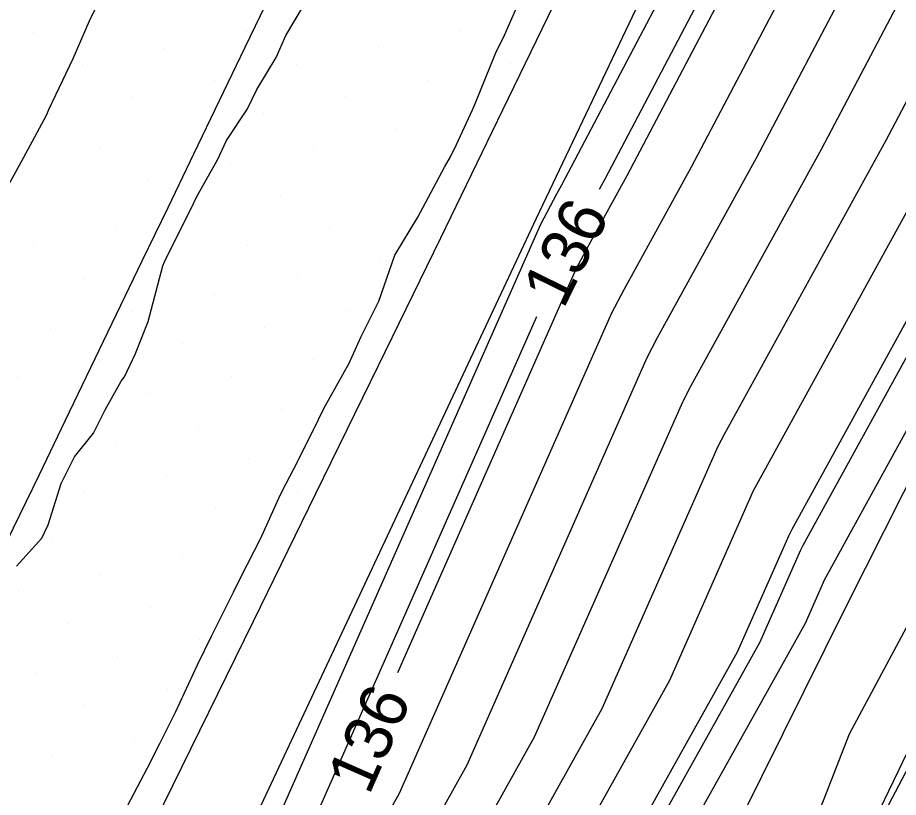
# Model space of a CAD drawing. Extents: x 2354170 to 2357230, y 866100 to 868290.
# Drawn here: x 2355539.77 to 2355576.91, y 866665.36 to 866698.25 of the extents above; entities that cross this region are included whole.
import ezdxf

# ---------------------------------------------------------------- set-up
doc = ezdxf.new("R2010")
doc.units = 0
for name, color, linetype in [('Default', 7, 'Continuous'), ('DTM Contours Major', 7, 'Continuous'), ('DTM Contours Minor', 7, 'Continuous'), ('DTM Contours Minor Text', 7, 'Continuous'), ('Exist DTM Breakline', 7, 'Continuous'), ('Exist DTM Scan Elevation Point', 7, 'Continuous'), ('Exist Roads EOP', 7, 'Continuous'), ('PH Exist DTM Breakline', 7, 'Continuous')]:
    doc.layers.add(name, color=color, linetype=linetype)

msp = doc.modelspace()

# ---------------------------------------------------------------- linework, layer by layer
at = {"layer": 'Default'}
for points in [[(2355555.046, 866648.279), (2355558.111, 866653.769), (2355558.367, 866654.345), (2355567.274, 866670.301), (2355570.808, 866678.298), (2355571.012, 866678.687), (2355579.134, 866693.459), (2355582.72, 866700.272), (2355591.475, 866718.35), (2355594.116, 866725.181), (2355599.899, 866740.174), (2355602.855, 866745.092), (2355612.778, 866765.103), (2355615.379, 866770.784), (2355624.381, 866790.175), (2355626.211, 866794.44), (2355636.352, 866813.755)], [(2355552.563, 866647.71), (2355556.564, 866654.877), (2355556.899, 866655.629), (2355564.423, 866669.109), (2355569.312, 866680.171), (2355569.595, 866680.71), (2355576.398, 866693.083), (2355581.593, 866702.952), (2355589.042, 866718.333), (2355592.868, 866728.229), (2355597.661, 866740.657), (2355601.84, 866747.609), (2355610.282, 866764.633), (2355614.221, 866773.237), (2355621.85, 866789.672), (2355624.784, 866796.508), (2355633.296, 866812.721)], [(2355547.597, 866646.572), (2355553.471, 866657.092), (2355553.963, 866658.197), (2355558.723, 866666.725), (2355566.321, 866683.917), (2355566.76, 866684.754), (2355570.926, 866692.33), (2355579.339, 866708.313), (2355584.175, 866718.298), (2355590.37, 866734.325), (2355593.186, 866741.624), (2355599.809, 866752.642), (2355605.29, 866763.694), (2355611.906, 866778.143), (2355616.79, 866788.665), (2355621.931, 866800.644), (2355627.186, 866810.653)], [(2355545.114, 866646.003), (2355551.924, 866658.2), (2355552.494, 866659.481), (2355555.873, 866665.533), (2355564.825, 866685.791), (2355565.343, 866686.777), (2355568.19, 866691.954), (2355578.212, 866710.994), (2355581.741, 866718.281), (2355589.122, 866737.373), (2355590.948, 866742.107), (2355598.794, 866755.159), (2355602.794, 866763.225), (2355610.748, 866780.596), (2355614.26, 866788.161), (2355620.504, 866802.712), (2355624.13, 866809.618)], [(2355599.177, 866760.495), (2355597.779, 866757.675), (2355588.71, 866742.591), (2355587.873, 866740.42), (2355579.308, 866718.264), (2355577.085, 866713.674), (2355565.454, 866691.578), (2355563.926, 866688.799), (2355563.33, 866687.664), (2355555.792, 866670.608)], [(2355550.172, 866663.148), (2355561.834, 866689.537), (2355562.509, 866690.821), (2355562.718, 866691.202), (2355575.958, 866716.355), (2355576.874, 866718.246), (2355584.722, 866738.546)], [(2355557.528, 866648.848), (2355559.657, 866652.661), (2355559.836, 866653.061), (2355570.124, 866671.493), (2355572.303, 866676.425), (2355572.429, 866676.665), (2355581.87, 866693.835), (2355583.847, 866697.591), (2355593.909, 866718.367), (2355595.365, 866722.134), (2355601.648, 866738.426)], [(2355550.08, 866647.141), (2355555.018, 866655.984), (2355555.431, 866656.913), (2355561.573, 866667.917), (2355567.816, 866682.044), (2355568.178, 866682.732), (2355573.662, 866692.706), (2355580.466, 866705.633), (2355586.608, 866718.316), (2355591.619, 866731.277), (2355593.797, 866736.924)], [(2355543.847, 866663.937), (2355545.252, 866666.6), (2355545.764, 866667.633), (2355546.439, 866668.975), (2355547.359, 866670.946), (2355547.965, 866672.183), (2355548.878, 866674.015), (2355549.175, 866674.612), (2355550.022, 866676.298), (2355550.845, 866678.109), (2355551.088, 866678.591), (2355551.4, 866679.184), (2355552.23, 866680.833), (2355552.68, 866681.758), (2355553.747, 866683.671), (2355554.264, 866684.8), (2355555.003, 866686.291), (2355555.681, 866688.227), (2355556.644, 866689.838), (2355557.768, 866691.947), (2355558.031, 866692.376), (2355558.272, 866692.893), (2355558.959, 866694.366), (2355559.074, 866694.65), (2355559.915, 866696.732), (2355560.297, 866697.506), (2355561.287, 866699.766)], [(2355539.725, 866675.111), (2355540.79, 866676.288), (2355541.065, 866676.85), (2355541.613, 866678.604), (2355542.167, 866679.725), (2355542.975, 866680.719), (2355543.467, 866681.702), (2355544.143, 866682.913), (2355544.277, 866683.097), (2355544.747, 866684.083), (2355545.281, 866685.43), (2355545.898, 866687.783), (2355545.965, 866687.949), (2355546.011, 866688.043), (2355547.033, 866690.087), (2355547.331, 866690.701), (2355548.194, 866692.25), (2355548.584, 866693.072), (2355549.458, 866694.398), (2355549.856, 866695.217), (2355550.669, 866696.564), (2355551.081, 866697.491), (2355551.824, 866698.753)], [(2355584.606, 866694.211), (2355573.847, 866674.642), (2355573.799, 866674.552), (2355572.974, 866672.686), (2355561.304, 866651.777)], [(2355564.521, 866642.99), (2355565.834, 866645.192), (2355571.106, 866658.441), (2355574.855, 866668.044), (2355583.009, 866683.258)]]:
    msp.add_lwpolyline(points, dxfattribs=at)
at = {"layer": 'DTM Contours Major'}
msp.add_lwpolyline([(2355546.64, 866641.369), (2355550.08, 866647.141), (2355555.018, 866655.984), (2355555.431, 866656.913), (2355561.573, 866667.917), (2355567.816, 866682.044), (2355568.178, 866682.732), (2355573.662, 866692.706), (2355580.466, 866705.633), (2355586.608, 866718.316), (2355591.378, 866730.655)], dxfattribs=at)
at = {"layer": 'DTM Contours Minor'}
for points in [[(2355564.303, 866691.018), (2355564.542, 866691.452), (2355576.709, 866714.568), (2355578.496, 866718.258), (2355587.457, 866741.436), (2355587.964, 866742.752), (2355597.44, 866758.514), (2355599.466, 866762.599), (2355609.204, 866783.867), (2355610.886, 866787.49), (2355618.602, 866805.47), (2355620.056, 866808.24), (2355630.681, 866830.413), (2355631.855, 866833.493), (2355642.322, 866857.44), (2355643.026, 866858.954), (2355649.776, 866871.564)], [(2355551.972, 866638.325), (2355558.356, 866649.038), (2355560.173, 866652.292), (2355560.325, 866652.633), (2355571.074, 866671.891), (2355572.802, 866675.8), (2355572.902, 866675.991), (2355582.782, 866693.961), (2355584.223, 866696.698), (2355594.72, 866718.373), (2355595.781, 866721.118), (2355602.882, 866739.53), (2355604.209, 866741.737), (2355616.106, 866765.729), (2355616.922, 866767.513), (2355627.754, 866790.846), (2355628.113, 866791.683), (2355632.759, 866800.531), (2355631.576, 866792.946), (2355629.024, 866782.362), (2355629.019, 866782.348)], [(2355538.77, 866690.082), (2355539.845, 866692.025), (2355540.501, 866693.218), (2355540.983, 866694.141), (2355541.034, 866694.235), (2355541.091, 866694.371), (2355542.106, 866696.524), (2355542.808, 866698.121), (2355543.157, 866698.826)], [(2355587.912, 866686.745), (2355575.228, 866662.633), (2355575.16, 866662.496), (2355575.117, 866662.428), (2355575.054, 866662.304), (2355567.606, 866643.845), (2355567.321, 866636.439), (2355566.159, 866633.6), (2355564.125, 866630.254), (2355557.127, 866616.115), (2355555.417, 866612.811), (2355551.583, 866607.059), (2355551.22, 866606.587), (2355547.469, 866603.218), (2355547.399, 866603.114), (2355547.322, 866602.999), (2355544.713, 866599.61), (2355542.529, 866598.301), (2355542.331, 866597.852)], [(2355552.072, 866663.943), (2355561.659, 866685.637)]]:
    msp.add_lwpolyline(points, dxfattribs=at)
at = {"layer": 'Exist DTM Breakline'}
msp.add_lwpolyline([(2355550.435, 866699.243), (2355549.352, 866696.99), (2355548.267, 866694.737), (2355547.183, 866692.485), (2355546.099, 866690.232), (2355545.014, 866687.979), (2355543.93, 866685.727), (2355542.845, 866683.475), (2355541.76, 866681.222), (2355540.674, 866678.97), (2355539.587, 866676.719), (2355538.501, 866674.467), (2355537.414, 866672.216), (2355536.329, 866669.964), (2355535.246, 866667.711), (2355534.162, 866665.457), (2355533.079, 866663.204)], dxfattribs=at)
at = {"layer": 'Exist DTM Scan Elevation Point'}
for p, q in [((2355540.426, 866697.635), (2355540.426, 866697.635)), ((2355549.44, 866697.667), (2355549.44, 866697.667)), ((2355558.453, 866697.699), (2355558.453, 866697.699)), ((2355545.975, 866696.962), (2355545.975, 866696.962)), ((2355554.989, 866696.993), (2355554.989, 866696.993)), ((2355551.525, 866696.288), (2355551.525, 866696.288)), ((2355560.538, 866696.319), (2355560.538, 866696.319)), ((2355542.511, 866696.256), (2355542.511, 866696.256)), ((2355548.06, 866695.582), (2355548.06, 866695.582)), ((2355557.074, 866695.614), (2355557.074, 866695.614)), ((2355544.596, 866694.877), (2355544.596, 866694.877)), ((2355553.61, 866694.908), (2355553.61, 866694.908)), ((2355541.131, 866694.171), (2355541.131, 866694.171)), ((2355550.145, 866694.203), (2355550.145, 866694.203)), ((2355559.159, 866694.234), (2355559.159, 866694.234)), ((2355546.681, 866693.497), (2355546.681, 866693.497)), ((2355555.695, 866693.529), (2355555.695, 866693.529)), ((2355543.216, 866692.792), (2355543.216, 866692.792)), ((2355552.23, 866692.823), (2355552.23, 866692.823)), ((2355548.766, 866692.118), (2355548.766, 866692.118)), ((2355557.78, 866692.149), (2355557.78, 866692.149)), ((2355554.315, 866691.444), (2355554.315, 866691.444)), ((2355545.301, 866691.412), (2355545.301, 866691.412)), ((2355541.837, 866690.707), (2355541.837, 866690.707)), ((2355550.851, 866690.738), (2355550.851, 866690.738)), ((2355547.386, 866690.033), (2355547.386, 866690.033)), ((2355556.4, 866690.064), (2355556.4, 866690.064)), ((2355543.922, 866689.327), (2355543.922, 866689.327)), ((2355552.936, 866689.359), (2355552.936, 866689.359)), ((2355540.457, 866688.622), (2355540.457, 866688.622)), ((2355549.471, 866688.653), (2355549.471, 866688.653)), ((2355546.007, 866687.948), (2355546.007, 866687.948)), ((2355555.021, 866687.979), (2355555.021, 866687.979)), ((2355542.542, 866687.242), (2355542.542, 866687.242)), ((2355551.556, 866687.274), (2355551.556, 866687.274)), ((2355548.092, 866686.568), (2355548.092, 866686.568)), ((2355553.641, 866685.894), (2355553.641, 866685.894)), ((2355544.627, 866685.863), (2355544.627, 866685.863)), ((2355541.163, 866685.157), (2355541.163, 866685.157)), ((2355550.177, 866685.189), (2355550.177, 866685.189)), ((2355546.712, 866684.483), (2355546.712, 866684.483)), ((2355543.248, 866683.778), (2355543.248, 866683.778)), ((2355552.262, 866683.809), (2355552.262, 866683.809)), ((2355539.784, 866683.072), (2355539.784, 866683.072)), ((2355548.797, 866683.104), (2355548.797, 866683.104)), ((2355545.333, 866682.398), (2355545.333, 866682.398)), ((2355541.869, 866681.693), (2355541.869, 866681.693)), ((2355550.882, 866681.724), (2355550.882, 866681.724)), ((2355547.418, 866681.019), (2355547.418, 866681.019)), ((2355543.954, 866680.313), (2355543.954, 866680.313)), ((2355552.967, 866680.345), (2355552.967, 866680.345)), ((2355540.489, 866679.608), (2355540.489, 866679.608)), ((2355549.503, 866679.639), (2355549.503, 866679.639)), ((2355546.039, 866678.934), (2355546.039, 866678.934)), ((2355542.574, 866678.228), (2355542.574, 866678.228)), ((2355551.588, 866678.26), (2355551.588, 866678.26)), ((2355548.124, 866677.555), (2355548.124, 866677.555)), ((2355544.659, 866676.849), (2355544.659, 866676.849)), ((2355541.195, 866676.143), (2355541.195, 866676.143)), ((2355550.209, 866676.175), (2355550.209, 866676.175)), ((2355546.744, 866675.47), (2355546.744, 866675.47)), ((2355543.28, 866674.764), (2355543.28, 866674.764)), ((2355539.815, 866674.058), (2355539.815, 866674.058)), ((2355548.829, 866674.09), (2355548.829, 866674.09)), ((2355545.365, 866673.385), (2355545.365, 866673.385)), ((2355541.9, 866672.679), (2355541.9, 866672.679)), ((2355547.45, 866672.005), (2355547.45, 866672.005)), ((2355543.985, 866671.3), (2355543.985, 866671.3)), ((2355540.521, 866670.594), (2355540.521, 866670.594)), ((2355546.07, 866669.92), (2355546.07, 866669.92)), ((2355542.606, 866669.215), (2355542.606, 866669.215)), ((2355544.691, 866667.835), (2355544.691, 866667.835)), ((2355541.226, 866667.13), (2355541.226, 866667.13)), ((2355543.311, 866665.75), (2355543.311, 866665.75))]:
    msp.add_line(p, q, dxfattribs=at)
at = {"layer": 'Exist Roads EOP'}
msp.add_lwpolyline([(2355578.42, 866732.2), (2355575.831, 866726.787), (2355573.24, 866721.376), (2355570.645, 866715.966), (2355568.047, 866710.557), (2355565.445, 866705.151), (2355562.837, 866699.747), (2355560.224, 866694.346), (2355557.603, 866688.949), (2355554.973, 866683.556), (2355552.337, 866678.166), (2355549.696, 866672.778), (2355547.056, 866667.391), (2355544.42, 866662.001)], dxfattribs=at)
at = {"layer": 'PH Exist DTM Breakline'}
for points in [[(2355738.188, 867021.233), (2355736.654, 867014.63), (2355735.024, 867006.387), (2355726.985, 866988.315), (2355722.008, 866974.492), (2355715.235, 866953.25), (2355706.583, 866934.561), (2355695.064, 866910.851), (2355684.262, 866884.645), (2355674.978, 866864.953), (2355661.864, 866842.475), (2355656.813, 866836.759), (2355647.237, 866817.198), (2355637.769, 866796.945), (2355629.36, 866775.863), (2355617.165, 866749.247), (2355606.568, 866727.407), (2355599.058, 866711.095), (2355587.661, 866688.777), (2355575.005, 866662.522), (2355566.348, 866644.235), (2355561.526, 866634.806)], [(2355690.364, 866957.356), (2355683.724, 866941.118), (2355674.11, 866923.371), (2355663.854, 866902.899), (2355652.757, 866880.112), (2355641.761, 866858.564), (2355629.487, 866832.69), (2355617.328, 866807.316), (2355607.786, 866786.873), (2355596.052, 866761.956), (2355586.817, 866743), (2355575.167, 866718.234), (2355561.638, 866689.783), (2355548.114, 866660.93), (2355540.412, 866644.925)], [(2355555.075, 866636.553), (2355563.174, 866650.142), (2355574.709, 866673.411), (2355585.232, 866694.297), (2355596.899, 866718.389), (2355605.311, 866739.005), (2355617.629, 866766.016), (2355628.578, 866791.01), (2355638.953, 866814.635), (2355651.032, 866839.988), (2355663.708, 866865.336), (2355673.382, 866887.896), (2355686.295, 866913.077), (2355698.097, 866938.585), (2355702.449, 866954.123)]]:
    msp.add_lwpolyline(points, dxfattribs=at)

# ---------------------------------------------------------------- texts
at = {"layer": 'Default'}
msp.add_text('136', height=2, rotation=66.1575, dxfattribs=at).set_placement((2355554.587, 866665.407))
at = {"layer": 'DTM Contours Minor Text'}
msp.add_text('136', height=2, rotation=63.8376, dxfattribs=at).set_placement((2355562.786, 866685.923))

doc.saveas('drawing.dxf')
